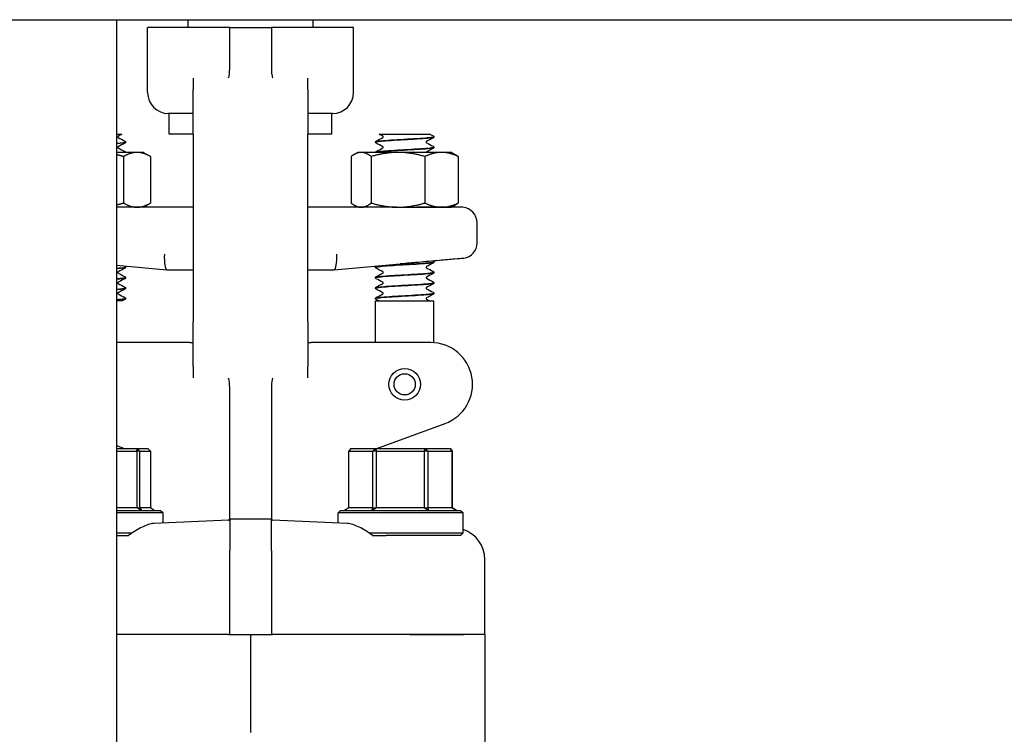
# Model space of a CAD drawing. Header units: inches. Extents: x 24 to 1128, y -69 to 748.
# Tile 513 of 656: x 740.58 to 746.48, y 305.82 to 310.11. Entities that reach past the tile are written whole.
import ezdxf

# ---------------------------------------------------------------- set-up
doc = ezdxf.new("R2010")
doc.units = ezdxf.units.IN
doc.header["$LTSCALE"] = 32
doc.header["$MEASUREMENT"] = 0
doc.layers.add('Visible (ANSI)', color=7, linetype='Continuous', lineweight=30)

msp = doc.modelspace()

# ---------------------------------------------------------------- linework, layer by layer
at = {"layer": 'Visible (ANSI)'}
for p, q in [((732.86063, 310.10867), (769.36063, 310.10867)), ((741.15563, 310.10867), (741.15563, 294.35867)), ((741.58567, 310.06267), (741.58567, 310.10867)), ((742.33567, 310.06267), (742.33567, 310.10867)), ((741.82952, 310.06267), (741.34317, 310.06267)), ((741.34317, 309.67117), (741.34317, 310.06267)), ((741.83567, 310.06267), (741.82952, 310.06267)), ((741.83567, 309.92871), (741.83567, 310.06267)), ((741.83567, 310.06267), (742.08567, 310.06267)), ((742.09182, 310.06267), (742.08567, 310.06267)), ((742.08567, 310.06267), (742.08567, 309.92871)), ((742.57817, 310.06267), (742.09182, 310.06267)), ((742.57817, 309.67117), (742.57817, 310.06267)), ((741.83567, 309.83622), (741.83567, 309.92871)), ((742.08567, 309.92871), (742.08567, 309.83622)), ((741.61692, 309.75785), (741.61692, 309.68976)), ((742.30442, 309.68976), (742.30442, 309.75785)), ((741.61692, 309.42117), (741.61692, 309.68976)), ((742.30442, 309.68976), (742.30442, 309.42117)), ((741.61692, 309.54617), (741.46817, 309.54617)), ((741.47317, 309.42117), (741.47317, 309.54617)), ((742.45317, 309.54617), (742.30442, 309.54617)), ((742.44817, 309.42117), (742.44817, 309.54617)), ((741.15563, 309.42117), (741.18878, 309.42117)), ((741.61692, 309.42117), (741.47317, 309.42117)), ((741.61692, 309.42117), (741.61692, 308.29617)), ((742.30442, 308.29617), (742.30442, 309.42117)), ((742.44817, 309.42117), (742.30442, 309.42117)), ((742.73256, 309.42117), (742.82013, 309.42117)), ((742.82013, 309.42117), (742.88602, 309.42117)), ((742.88602, 309.42117), (742.95184, 309.42117)), ((742.95184, 309.42117), (743.03867, 309.42117)), ((743.06067, 309.40519), (743.06067, 309.40581)), ((741.21067, 309.37391), (741.21067, 309.37453)), ((742.71067, 309.37391), (742.71067, 309.37453)), ((743.06067, 309.34263), (743.06067, 309.34325)), ((741.27946, 309.31267), (741.15563, 309.31267)), ((741.19819, 309.28753), (741.19819, 309.00881)), ((741.31717, 309.31267), (741.27946, 309.31267)), ((741.31717, 309.31267), (741.36072, 309.28753)), ((741.36072, 309.28753), (741.36072, 309.00881)), ((742.56389, 309.28753), (742.56389, 309.00881)), ((742.60417, 309.31267), (742.58235, 309.30007)), ((742.62442, 309.31267), (742.60417, 309.31267)), ((742.84584, 309.31267), (742.62442, 309.31267)), ((742.68495, 309.28753), (742.68495, 309.00881)), ((743.10709, 309.31267), (742.84584, 309.31267)), ((743.00673, 309.28753), (743.00673, 309.00881)), ((743.16717, 309.31267), (743.10709, 309.31267)), ((743.16717, 309.31267), (743.18899, 309.30007)), ((743.20745, 309.28753), (743.20745, 309.00881)), ((741.61692, 308.98367), (741.15563, 308.98367)), ((741.31717, 308.98367), (741.36072, 309.00881)), ((742.83781, 308.98367), (742.30442, 308.98367)), ((742.60417, 308.98367), (742.58235, 308.99627)), ((742.83781, 308.98367), (742.84584, 308.98367)), ((742.84584, 308.98367), (743.10709, 308.98367)), ((743.23476, 308.98327), (742.95766, 308.98327)), ((743.10709, 308.98367), (743.16717, 308.98367)), ((743.16717, 308.98367), (743.18899, 308.99627)), ((743.31992, 308.76958), (743.31992, 308.88992)), ((741.15563, 308.63518), (741.4585, 308.60868)), ((741.21067, 308.62316), (741.21067, 308.62378)), ((742.46284, 308.60868), (742.85826, 308.64328)), ((742.71067, 308.62316), (742.71067, 308.62378)), ((743.06067, 308.65444), (743.06067, 308.65506)), ((741.21067, 308.5606), (741.21067, 308.56122)), ((741.45867, 308.60867), (741.4585, 308.60868)), ((741.45867, 308.60867), (741.61692, 308.60867)), ((742.30442, 308.60867), (742.46267, 308.60867)), ((742.46284, 308.60868), (742.46267, 308.60867)), ((742.71067, 308.5606), (742.71067, 308.56122)), ((743.06067, 308.59188), (743.06067, 308.5925)), ((743.06067, 308.52932), (743.06067, 308.52994)), ((741.21067, 308.49803), (741.21067, 308.49866)), ((742.71067, 308.49803), (742.71067, 308.49866)), ((743.06067, 308.46675), (743.06067, 308.46737)), ((741.19068, 308.42117), (741.15563, 308.42117)), ((741.21067, 308.43547), (741.21067, 308.43609)), ((742.71067, 308.43547), (742.71067, 308.43609)), ((742.71067, 308.42117), (743.06067, 308.42117)), ((742.71067, 308.17117), (742.71067, 308.42117)), ((743.06067, 308.17053), (743.06067, 308.42117)), ((741.61692, 308.02758), (741.61692, 308.29617)), ((742.30442, 308.29617), (742.30442, 308.02758)), ((741.41176, 308.17117), (741.15563, 308.17117)), ((741.59658, 308.17117), (741.41176, 308.17117)), ((741.59658, 308.17117), (741.61692, 308.17117)), ((742.30442, 308.17117), (742.32476, 308.17117)), ((742.50958, 308.17117), (742.32476, 308.17117)), ((743.04285, 308.17117), (742.50958, 308.17117)), ((741.61692, 308.02758), (741.61692, 307.95949)), ((742.30442, 307.95949), (742.30442, 308.02758)), ((741.83567, 307.78863), (741.83567, 307.88112)), ((742.08567, 307.88112), (742.08567, 307.78863)), ((741.83567, 307.3614), (741.83567, 307.78863)), ((742.08567, 307.78863), (742.08567, 307.3614)), ((742.71259, 307.53492), (743.12835, 307.68625)), ((741.15563, 307.55425), (741.20875, 307.53492)), ((741.27962, 307.53492), (741.15563, 307.53492)), ((741.15563, 307.51929), (741.27786, 307.51929)), ((741.27786, 307.51929), (741.27962, 307.53492)), ((741.29633, 307.51929), (741.27786, 307.51929)), ((741.27786, 307.51929), (741.27786, 307.18054)), ((741.27962, 307.53492), (741.29633, 307.51929)), ((741.34712, 307.53492), (741.27962, 307.53492)), ((741.29633, 307.18054), (741.29633, 307.51929)), ((741.29633, 307.51929), (741.36086, 307.51929)), ((741.36086, 307.51929), (741.34712, 307.53492)), ((741.36086, 307.51929), (741.36086, 307.18054)), ((742.56117, 307.53492), (742.55087, 307.51929)), ((742.55087, 307.18054), (742.55087, 307.51929)), ((742.55087, 307.51929), (742.69275, 307.51929)), ((742.7096, 307.53492), (742.56117, 307.53492)), ((742.69275, 307.51929), (742.7096, 307.53492)), ((742.71612, 307.51929), (742.69275, 307.51929)), ((742.69275, 307.51929), (742.69275, 307.18054)), ((742.7096, 307.53492), (742.71612, 307.51929)), ((743.0091, 307.53492), (742.7096, 307.53492)), ((742.71612, 307.18054), (742.71612, 307.51929)), ((742.71612, 307.51929), (743.00241, 307.51929)), ((743.00241, 307.51929), (743.0091, 307.53492)), ((743.02592, 307.51929), (743.00241, 307.51929)), ((743.00241, 307.51929), (743.00241, 307.18054)), ((743.0091, 307.53492), (743.02592, 307.51929)), ((743.16017, 307.53492), (743.0091, 307.53492)), ((743.02592, 307.18054), (743.02592, 307.51929)), ((743.02592, 307.51929), (743.17033, 307.51929)), ((743.17033, 307.51929), (743.16017, 307.53492)), ((743.16017, 307.53492), (743.17047, 307.51929)), ((743.17047, 307.51929), (743.17033, 307.51929)), ((743.17033, 307.51929), (743.17033, 307.18054)), ((743.17047, 307.18054), (743.17047, 307.51929)), ((741.83567, 307.11603), (741.83567, 307.3614)), ((742.08567, 307.3614), (742.08567, 307.11603)), ((741.27786, 307.18054), (741.15563, 307.18054)), ((741.15563, 307.16492), (741.42005, 307.16492)), ((741.43567, 307.14929), (741.15563, 307.14929)), ((741.306, 307.16492), (741.27786, 307.18054)), ((741.27786, 307.18054), (741.29633, 307.18054)), ((741.29633, 307.18054), (741.306, 307.16492)), ((741.36086, 307.18054), (741.29633, 307.18054)), ((741.38164, 307.16492), (741.36086, 307.18054)), ((741.42005, 307.16492), (741.43567, 307.14929)), ((741.43567, 307.08842), (741.43567, 307.14929)), ((742.5013, 307.16492), (742.48567, 307.14929)), ((743.23567, 307.14929), (742.48567, 307.14929)), ((742.48567, 307.08842), (742.48567, 307.14929)), ((742.5013, 307.16492), (743.22005, 307.16492)), ((742.55087, 307.18054), (742.52509, 307.16492)), ((742.69275, 307.18054), (742.55087, 307.18054)), ((742.6914, 307.16492), (742.69275, 307.18054)), ((742.71612, 307.18054), (742.6914, 307.16492)), ((742.69275, 307.18054), (742.71612, 307.18054)), ((743.00241, 307.18054), (742.71612, 307.18054)), ((743.02698, 307.16492), (743.00241, 307.18054)), ((743.00241, 307.18054), (743.02592, 307.18054)), ((743.02592, 307.18054), (743.02698, 307.16492)), ((743.17033, 307.18054), (743.02592, 307.18054)), ((743.17033, 307.18054), (743.17047, 307.18054)), ((743.19625, 307.16492), (743.17033, 307.18054)), ((743.17047, 307.18054), (743.19625, 307.16492)), ((743.22005, 307.16492), (743.23567, 307.14929)), ((743.23567, 307.03054), (743.23567, 307.14929)), ((741.8282, 307.10543), (741.38001, 307.08601)), ((741.83557, 307.11117), (741.83539, 307.11117)), ((742.08577, 307.11117), (741.83557, 307.11117)), ((741.83567, 307.11062), (741.83567, 306.92457)), ((742.08567, 306.92457), (742.08567, 307.11062)), ((742.08595, 307.11117), (742.08577, 307.11117)), ((742.54133, 307.08601), (742.09314, 307.10543)), ((741.15563, 307.03054), (741.25099, 307.03054)), ((742.67035, 307.03054), (743.23567, 307.03054)), ((743.22005, 307.01492), (743.23567, 307.03054)), ((741.15563, 307.01492), (741.22853, 307.01492)), ((742.69281, 307.01492), (742.77485, 307.01492)), ((743.22005, 307.01492), (742.77485, 307.01492)), ((741.83567, 306.42117), (741.83567, 306.92457)), ((742.08567, 306.92457), (742.08567, 306.42117)), ((743.36692, 306.42117), (743.36692, 306.87061)), ((741.82889, 306.42117), (741.15563, 306.42117)), ((741.82889, 306.42117), (741.15563, 306.42117)), ((741.82889, 306.42117), (741.83567, 306.42117)), ((741.83567, 306.42117), (742.08567, 306.42117)), ((741.96067, 306.42117), (741.96067, 305.95594)), ((742.08567, 306.42117), (742.09245, 306.42117)), ((742.91733, 306.42117), (742.09245, 306.42117)), ((742.91733, 306.42117), (742.09245, 306.42117)), ((743.23957, 306.42117), (742.91733, 306.42117)), ((742.91733, 306.42117), (743.23957, 306.42117)), ((743.36692, 306.42117), (743.23957, 306.42117)), ((743.36692, 306.42117), (743.23957, 306.42117)), ((743.36692, 306.42117), (743.36692, 305.6448)), ((741.96067, 305.95594), (741.96067, 305.83172))]:
    msp.add_line(p, q, dxfattribs=at)
for radius in [0.095, 0.06375]:
    msp.add_circle((742.88567, 307.92117), radius, dxfattribs=at)
for centre, radius, start, end in [((741.46817, 309.67117), 0.125, 180, 270), ((742.45317, 309.67117), 0.125, 270, 0), ((743.22617, 308.88992), 0.09375, 0, 84.741407), ((743.22617, 308.76958), 0.09375, 279.087729, 0), ((743.04285, 307.92117), 0.25, 290, 90), ((741.82786, 307.11323), 0.00781, 272.481265, 344.676314), ((742.09348, 307.11323), 0.00781, 195.323686, 267.518735)]:
    msp.add_arc(centre, radius, start, end, dxfattribs=at)
for centre, major_axis, ratio, start_param, end_param in [((741.46277, 308.70242), (0.00409, 0.09375), 0.2058405, 1.5797833, 3.1326057), ((742.45857, 308.70242), (0.00409, -0.09375), 0.2058405, 0.0089869, 1.5618094), ((743.17777, 306.87075), (-0.18898, 0.00819), 0.9912393, 3.18452, 4.4442004)]:
    msp.add_ellipse(centre, major_axis=major_axis, ratio=ratio, start_param=start_param, end_param=end_param, dxfattribs=at)
for points, knots in [([(741.82987, 309.76319), (741.8301, 309.76364), (741.83029, 309.76409), (741.83202, 309.76851), (741.83343, 309.77679), (741.83531, 309.8039), (741.83567, 309.81925), (741.83567, 309.83622)], [0.01028684, 0.01028684, 0.01028684, 0.01028684, 0.01590204, 0.01590204, 0.08584187, 0.08584187, 0.15193376, 0.15193376, 0.15193376, 0.15193376]), ([(742.08567, 309.83622), (742.08567, 309.82541), (742.08583, 309.81524), (742.0865, 309.79671), (742.087, 309.78836), (742.0887, 309.77234), (742.08986, 309.76683), (742.09124, 309.76367), (742.09135, 309.76343), (742.09147, 309.76319)], [0, 0, 0, 0, 0.09469213, 0.09469213, 0.18700728, 0.18700728, 0.29404594, 0.29404594, 0.30156032, 0.30156032, 0.30156032, 0.30156032]), ([(741.82786, 309.75953), (741.82788, 309.75958), (741.82791, 309.75962), (741.8286, 309.76081), (741.82924, 309.76199), (741.82987, 309.76319)], [-0.566346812, -0.566346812, -0.566346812, -0.566346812, -0.565454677, -0.565454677, -0.542430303, -0.542430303, -0.542430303, -0.542430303]), ([(742.09147, 309.76319), (742.0921, 309.76199), (742.09274, 309.76081), (742.09343, 309.75962), (742.09346, 309.75958), (742.09348, 309.75953)], [-0.020804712, -0.020804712, -0.020804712, -0.020804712, 0, 0, 0.000806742, 0.000806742, 0.000806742, 0.000806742]), ([(741.16613, 309.40928), (741.16607, 309.40924), (741.1659, 309.40913), (741.16538, 309.40859), (741.16508, 309.40821), (741.16454, 309.40707), (741.16434, 309.40629), (741.16434, 309.4055)], [0.008751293, 0.008751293, 0.008751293, 0.008751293, 0.024017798, 0.024017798, 0.03673453, 0.03673453, 0.049915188, 0.049915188, 0.049915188, 0.049915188]), ([(741.16434, 309.4055), (741.16434, 309.40429), (741.16484, 309.40317), (741.16563, 309.4021), (741.16591, 309.40188), (741.16612, 309.40173), (741.16616, 309.40171), (741.16616, 309.40171)], [0, 0, 0, 0, 0.02017106, 0.02017106, 0.036592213, 0.036592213, 0.045399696, 0.045399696, 0.045399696, 0.045399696]), ([(743.0604, 309.40584), (743.06053, 309.40478), (743.05775, 309.40371), (743.05191, 309.40265), (743.03496, 309.39956), (742.99269, 309.39648), (742.94127, 309.39339), (742.88986, 309.39031), (742.83054, 309.38722), (742.78598, 309.38414), (742.74143, 309.38105), (742.71271, 309.37797), (742.71078, 309.37488), (742.71071, 309.37477), (742.71067, 309.37465), (742.71068, 309.37453)], [1.5680873, 1.5680873, 1.5680873, 1.5680873, 1.888606, 1.888606, 1.888606, 2.8182842, 2.8182842, 2.8182842, 3.7476993, 3.7476993, 3.7476993, 4.6768539, 4.6768539, 4.6768539, 4.712389, 4.712389, 4.712389, 4.712389]), ([(742.71069, 309.37388), (742.71073, 309.37673), (742.73315, 309.37958), (742.771, 309.38244), (742.81159, 309.38549), (742.869, 309.38855), (742.9216, 309.39161), (742.97462, 309.39469), (743.0215, 309.39777), (743.04435, 309.40086), (743.05506, 309.4023), (743.06037, 309.40375), (743.06035, 309.40519)], [-10.9982833, -10.9982833, -10.9982833, -10.9982833, -10.1393382, -10.1393382, -10.1393382, -9.2180099, -9.2180099, -9.2180099, -8.289328, -8.289328, -8.289328, -7.8539816, -7.8539816, -7.8539816, -7.8539816]), ([(742.757, 309.4055), (742.757, 309.40671), (742.7565, 309.40783), (742.75571, 309.40891), (742.75543, 309.40912), (742.75522, 309.40927), (742.75518, 309.40929), (742.75518, 309.40929)], [0, 0, 0, 0, 0.02017106, 0.02017106, 0.036592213, 0.036592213, 0.045399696, 0.045399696, 0.045399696, 0.045399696]), ([(742.75521, 309.40173), (742.75527, 309.40176), (742.75544, 309.40188), (742.75596, 309.40241), (742.75626, 309.4028), (742.7568, 309.40393), (742.757, 309.40471), (742.757, 309.4055)], [0.008751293, 0.008751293, 0.008751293, 0.008751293, 0.024017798, 0.024017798, 0.03673453, 0.03673453, 0.049915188, 0.049915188, 0.049915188, 0.049915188]), ([(743.05646, 309.41184), (743.05718, 309.41147), (743.05794, 309.41102), (743.05918, 309.40973), (743.05962, 309.40917), (743.06035, 309.40771), (743.06062, 309.40679), (743.06067, 309.40584)], [0, 0, 0, 0, 0.024898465, 0.024898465, 0.037820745, 0.037820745, 0.051208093, 0.051208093, 0.051208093, 0.051208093]), ([(743.06067, 309.40516), (743.06061, 309.40389), (743.06013, 309.40269), (743.05903, 309.40103), (743.05844, 309.40048), (743.05739, 309.39968), (743.05692, 309.3994), (743.05646, 309.39916)], [0, 0, 0, 0, 0.017960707, 0.017960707, 0.035135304, 0.035135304, 0.051182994, 0.051182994, 0.051182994, 0.051182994]), ([(741.15552, 309.36579), (741.18704, 309.36827), (741.2073, 309.37075), (741.21027, 309.37323), (741.21054, 309.37346), (741.21066, 309.37368), (741.21065, 309.37391)], [-11.81107837, -11.81107837, -11.81107837, -11.81107837, -11.06359154, -11.06359154, -11.06359154, -10.99557429, -10.99557429, -10.99557429, -10.99557429]), ([(741.16613, 309.34671), (741.16607, 309.34668), (741.1659, 309.34656), (741.16538, 309.34603), (741.16508, 309.34564), (741.16454, 309.34451), (741.16434, 309.34373), (741.16434, 309.34294)], [0.008751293, 0.008751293, 0.008751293, 0.008751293, 0.024017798, 0.024017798, 0.03673453, 0.03673453, 0.049915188, 0.049915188, 0.049915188, 0.049915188]), ([(741.16434, 309.34294), (741.16434, 309.34173), (741.16484, 309.34061), (741.16563, 309.33954), (741.16591, 309.33932), (741.16612, 309.33917), (741.16616, 309.33915), (741.16616, 309.33915)], [0, 0, 0, 0, 0.02017106, 0.02017106, 0.036592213, 0.036592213, 0.045399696, 0.045399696, 0.045399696, 0.045399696]), ([(741.20646, 309.38056), (741.20718, 309.38019), (741.20794, 309.37974), (741.20918, 309.37845), (741.20962, 309.37789), (741.21035, 309.37643), (741.21062, 309.37551), (741.21067, 309.37456)], [0, 0, 0, 0, 0.024898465, 0.024898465, 0.037820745, 0.037820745, 0.051208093, 0.051208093, 0.051208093, 0.051208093]), ([(741.21067, 309.37388), (741.21061, 309.37261), (741.21013, 309.37141), (741.20903, 309.36975), (741.20844, 309.3692), (741.20739, 309.3684), (741.20692, 309.36812), (741.20646, 309.36788)], [0, 0, 0, 0, 0.017960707, 0.017960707, 0.035135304, 0.035135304, 0.051182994, 0.051182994, 0.051182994, 0.051182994]), ([(742.71067, 309.37456), (742.71073, 309.37583), (742.71121, 309.37703), (742.71231, 309.37869), (742.7129, 309.37924), (742.71395, 309.38004), (742.71442, 309.38032), (742.71488, 309.38056)], [0, 0, 0, 0, 0.017960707, 0.017960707, 0.035135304, 0.035135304, 0.051182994, 0.051182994, 0.051182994, 0.051182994]), ([(742.71488, 309.36788), (742.71416, 309.36825), (742.7134, 309.3687), (742.71216, 309.36999), (742.71172, 309.37055), (742.71099, 309.37201), (742.71072, 309.37293), (742.71067, 309.37388)], [0, 0, 0, 0, 0.024898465, 0.024898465, 0.037820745, 0.037820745, 0.051208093, 0.051208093, 0.051208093, 0.051208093]), ([(743.06035, 309.34328), (743.06036, 309.34149), (743.05215, 309.33969), (743.03604, 309.3379), (743.00836, 309.33482), (742.958, 309.33174), (742.90418, 309.32866), (742.85037, 309.32559), (742.79437, 309.32251), (742.75752, 309.31943), (742.73056, 309.31717), (742.71431, 309.31492), (742.7113, 309.31267)], [7.8512726, 7.8512726, 7.8512726, 7.8512726, 8.3909221, 8.3909221, 8.3909221, 9.318815, 9.318815, 9.318815, 10.2464637, 10.2464637, 10.2464637, 10.9251619, 10.9251619, 10.9251619, 10.9251619]), ([(742.71254, 309.31267), (742.7164, 309.31432), (742.72716, 309.31597), (742.74423, 309.31762), (742.77602, 309.32069), (742.82896, 309.32376), (742.88296, 309.32683), (742.93685, 309.3299), (742.99052, 309.33297), (743.02367, 309.33603), (743.04743, 309.33823), (743.06024, 309.34043), (743.06046, 309.34263)], [-17.1459793, -17.1459793, -17.1459793, -17.1459793, -16.649142, -16.649142, -16.649142, -15.7234774, -15.7234774, -15.7234774, -14.7994931, -14.7994931, -14.7994931, -14.1371669, -14.1371669, -14.1371669, -14.1371669]), ([(742.757, 309.34294), (742.757, 309.34415), (742.7565, 309.34527), (742.75571, 309.34634), (742.75543, 309.34656), (742.75522, 309.34671), (742.75518, 309.34673), (742.75518, 309.34673)], [0, 0, 0, 0, 0.02017106, 0.02017106, 0.036592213, 0.036592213, 0.045399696, 0.045399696, 0.045399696, 0.045399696]), ([(742.75521, 309.33917), (742.75527, 309.3392), (742.75544, 309.33931), (742.75596, 309.33985), (742.75626, 309.34023), (742.7568, 309.34137), (742.757, 309.34215), (742.757, 309.34294)], [0.008751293, 0.008751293, 0.008751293, 0.008751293, 0.024017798, 0.024017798, 0.03673453, 0.03673453, 0.049915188, 0.049915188, 0.049915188, 0.049915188]), ([(743.01613, 309.37799), (743.01607, 309.37796), (743.0159, 309.37784), (743.01538, 309.37731), (743.01508, 309.37692), (743.01454, 309.37579), (743.01434, 309.37501), (743.01434, 309.37422)], [0.008751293, 0.008751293, 0.008751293, 0.008751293, 0.024017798, 0.024017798, 0.03673453, 0.03673453, 0.049915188, 0.049915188, 0.049915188, 0.049915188]), ([(743.01434, 309.37422), (743.01434, 309.37301), (743.01484, 309.37189), (743.01563, 309.37082), (743.01591, 309.3706), (743.01612, 309.37045), (743.01616, 309.37043), (743.01616, 309.37043)], [0, 0, 0, 0, 0.02017106, 0.02017106, 0.036592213, 0.036592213, 0.045399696, 0.045399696, 0.045399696, 0.045399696]), ([(743.05646, 309.34928), (743.05718, 309.34891), (743.05794, 309.34846), (743.05918, 309.34717), (743.05962, 309.34661), (743.06035, 309.34515), (743.06062, 309.34423), (743.06067, 309.34328)], [0, 0, 0, 0, 0.024898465, 0.024898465, 0.037820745, 0.037820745, 0.051208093, 0.051208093, 0.051208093, 0.051208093]), ([(743.06067, 309.3426), (743.06061, 309.34133), (743.06013, 309.34013), (743.05903, 309.33847), (743.05844, 309.33792), (743.05739, 309.33712), (743.05692, 309.33684), (743.05646, 309.3366)], [0, 0, 0, 0, 0.017960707, 0.017960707, 0.035135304, 0.035135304, 0.051182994, 0.051182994, 0.051182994, 0.051182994]), ([(741.20646, 309.318), (741.20718, 309.31763), (741.20794, 309.31717), (741.20918, 309.31589), (741.20962, 309.31533), (741.21026, 309.31405), (741.21049, 309.31338), (741.2106, 309.31267)], [0, 0, 0, 0, 0.024898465, 0.024898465, 0.037820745, 0.037820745, 0.048012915, 0.048012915, 0.048012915, 0.048012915]), ([(742.71074, 309.31267), (742.7109, 309.31369), (742.71131, 309.31462), (742.71231, 309.31613), (742.7129, 309.31668), (742.71395, 309.31748), (742.71442, 309.31776), (742.71488, 309.318)], [0.003203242, 0.003203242, 0.003203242, 0.003203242, 0.017960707, 0.017960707, 0.035135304, 0.035135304, 0.051182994, 0.051182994, 0.051182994, 0.051182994]), ([(743.01613, 309.31543), (743.01607, 309.3154), (743.0159, 309.31528), (743.01538, 309.31475), (743.01508, 309.31436), (743.01466, 309.31348), (743.01453, 309.31309), (743.01444, 309.31267)], [0.008751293, 0.008751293, 0.008751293, 0.008751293, 0.024017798, 0.024017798, 0.03673453, 0.03673453, 0.044158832, 0.044158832, 0.044158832, 0.044158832]), ([(742.83781, 308.98367), (742.83813, 308.98367), (742.83845, 308.98367), (742.87859, 308.98366), (742.91828, 308.98327), (742.95766, 308.98327)], [-0.00244603, -0.00244603, -0.00244603, -0.00244603, 0, 0, 0.30409051, 0.30409051, 0.30409051, 0.30409051]), ([(743.24098, 308.677), (743.24098, 308.677), (743.23893, 308.67682), (743.22639, 308.67573), (743.20945, 308.67425), (743.16046, 308.66998), (743.12888, 308.66722), (743.05387, 308.66067), (743.01086, 308.65691), (742.9655, 308.65293)], [1.2086674, 1.2086674, 1.2086674, 1.2086674, 1.3758839, 1.3758839, 1.7193458, 1.7193458, 2.0628667, 2.0628667, 2.4173808, 2.4173808, 2.4173808, 2.4173808]), ([(741.21046, 308.62381), (741.21034, 308.62158), (741.19726, 308.61935), (741.17298, 308.61712), (741.16767, 308.61664), (741.16185, 308.61615), (741.15559, 308.61566)], [80.10790366, 80.10790366, 80.10790366, 80.10790366, 80.77926917, 80.77926917, 80.77926917, 80.92611675, 80.92611675, 80.92611675, 80.92611675]), ([(741.15563, 308.61504), (741.15611, 308.61508), (741.15658, 308.61511), (741.15705, 308.61515), (741.19085, 308.61782), (741.21036, 308.62049), (741.2106, 308.62316)], [-87.20930206, -87.20930206, -87.20930206, -87.20930206, -87.19814885, -87.19814885, -87.19814885, -86.39379797, -86.39379797, -86.39379797, -86.39379797]), ([(741.20646, 308.62981), (741.20718, 308.62944), (741.20794, 308.62899), (741.20918, 308.6277), (741.20962, 308.62714), (741.21035, 308.62568), (741.21062, 308.62476), (741.21067, 308.62381)], [0, 0, 0, 0, 0.024898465, 0.024898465, 0.037820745, 0.037820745, 0.051208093, 0.051208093, 0.051208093, 0.051208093]), ([(741.21067, 308.62313), (741.21061, 308.62186), (741.21013, 308.62066), (741.20903, 308.619), (741.20844, 308.61845), (741.20739, 308.61765), (741.20692, 308.61737), (741.20646, 308.61713)], [0, 0, 0, 0, 0.017960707, 0.017960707, 0.035135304, 0.035135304, 0.051182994, 0.051182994, 0.051182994, 0.051182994]), ([(742.71067, 308.62381), (742.71073, 308.62508), (742.71121, 308.62628), (742.71231, 308.62794), (742.7129, 308.62849), (742.71395, 308.62929), (742.71442, 308.62957), (742.71488, 308.62981)], [0, 0, 0, 0, 0.017960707, 0.017960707, 0.035135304, 0.035135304, 0.051182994, 0.051182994, 0.051182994, 0.051182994]), ([(742.71488, 308.61713), (742.71416, 308.6175), (742.7134, 308.61795), (742.71216, 308.61924), (742.71172, 308.6198), (742.71099, 308.62126), (742.71072, 308.62218), (742.71067, 308.62313)], [0, 0, 0, 0, 0.024898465, 0.024898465, 0.037820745, 0.037820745, 0.051208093, 0.051208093, 0.051208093, 0.051208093]), ([(742.71074, 308.62313), (742.71068, 308.62354), (742.71108, 308.62395), (742.71195, 308.62436), (742.71845, 308.62743), (742.75126, 308.6305), (742.79794, 308.63357), (742.84462, 308.63664), (742.90407, 308.63971), (742.95376, 308.64278), (743.00344, 308.64585), (743.04221, 308.64892), (743.05537, 308.65199), (743.05889, 308.6528), (743.06056, 308.65362), (743.06047, 308.65444)], [-86.396507, -86.396507, -86.396507, -86.396507, -86.2730121, -86.2730121, -86.2730121, -85.3480879, -85.3480879, -85.3480879, -84.4233738, -84.4233738, -84.4233738, -83.4988671, -83.4988671, -83.4988671, -83.2522053, -83.2522053, -83.2522053, -83.2522053]), ([(743.06062, 308.65509), (743.06066, 308.65474), (743.06038, 308.65439), (743.05975, 308.65404), (743.05419, 308.65096), (743.02205, 308.64788), (742.9756, 308.6448), (742.9292, 308.64172), (742.86961, 308.63864), (742.81953, 308.63556), (742.7695, 308.63249), (742.73014, 308.62941), (742.71641, 308.62634), (742.7126, 308.62549), (742.71079, 308.62463), (742.71088, 308.62378)], [76.966311, 76.966311, 76.966311, 76.966311, 77.0718173, 77.0718173, 77.0718173, 78.0001054, 78.0001054, 78.0001054, 78.927415, 78.927415, 78.927415, 79.8537889, 79.8537889, 79.8537889, 80.1106127, 80.1106127, 80.1106127, 80.1106127]), ([(742.9655, 308.65293), (742.9631, 308.65273), (742.96071, 308.65251), (742.94802, 308.6514), (742.93771, 308.65047), (742.91024, 308.64798), (742.89307, 308.64639), (742.87061, 308.64437), (742.86538, 308.6439), (742.85952, 308.64339), (742.85889, 308.64333), (742.85826, 308.64328)], [0.05166308, 0.05166308, 0.05166308, 0.05166308, 0.07036558, 0.07036558, 0.15060424, 0.15060424, 0.28322209, 0.28322209, 0.32342002, 0.32342002, 0.3282584, 0.3282584, 0.3282584, 0.3282584]), ([(743.01613, 308.62724), (743.01607, 308.62721), (743.0159, 308.62709), (743.01538, 308.62656), (743.01508, 308.62617), (743.01454, 308.62504), (743.01434, 308.62426), (743.01434, 308.62347)], [0.008751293, 0.008751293, 0.008751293, 0.008751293, 0.024017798, 0.024017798, 0.03673453, 0.03673453, 0.049915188, 0.049915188, 0.049915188, 0.049915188]), ([(743.01434, 308.62347), (743.01434, 308.62226), (743.01484, 308.62114), (743.01563, 308.62007), (743.01591, 308.61985), (743.01612, 308.6197), (743.01616, 308.61968), (743.01616, 308.61968)], [0, 0, 0, 0, 0.02017106, 0.02017106, 0.036592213, 0.036592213, 0.045399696, 0.045399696, 0.045399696, 0.045399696]), ([(743.06067, 308.65441), (743.06061, 308.65314), (743.06013, 308.65194), (743.05903, 308.65028), (743.05844, 308.64973), (743.05739, 308.64893), (743.05692, 308.64865), (743.05646, 308.64841)], [0, 0, 0, 0, 0.017960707, 0.017960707, 0.035135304, 0.035135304, 0.051182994, 0.051182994, 0.051182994, 0.051182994]), ([(743.05678, 308.66092), (743.0574, 308.66058), (743.05806, 308.66014), (743.05918, 308.65898), (743.05962, 308.65842), (743.06035, 308.65696), (743.06062, 308.65604), (743.06067, 308.65509)], [0.003701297, 0.003701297, 0.003701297, 0.003701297, 0.024898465, 0.024898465, 0.037820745, 0.037820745, 0.051208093, 0.051208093, 0.051208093, 0.051208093]), ([(741.15552, 308.55248), (741.18667, 308.55493), (741.20686, 308.55738), (741.21016, 308.55983), (741.2105, 308.56009), (741.21066, 308.56034), (741.21064, 308.5606)], [-93.49248736, -93.49248736, -93.49248736, -93.49248736, -92.75358056, -92.75358056, -92.75358056, -92.67698328, -92.67698328, -92.67698328, -92.67698328]), ([(741.16613, 308.59596), (741.16607, 308.59593), (741.1659, 308.59581), (741.16538, 308.59528), (741.16508, 308.59489), (741.16454, 308.59376), (741.16434, 308.59298), (741.16434, 308.59219)], [0.008751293, 0.008751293, 0.008751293, 0.008751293, 0.024017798, 0.024017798, 0.03673453, 0.03673453, 0.049915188, 0.049915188, 0.049915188, 0.049915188]), ([(741.16434, 308.59219), (741.16434, 308.59098), (741.16484, 308.58986), (741.16563, 308.58879), (741.16591, 308.58857), (741.16612, 308.58842), (741.16616, 308.5884), (741.16616, 308.5884)], [0, 0, 0, 0, 0.02017106, 0.02017106, 0.036592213, 0.036592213, 0.045399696, 0.045399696, 0.045399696, 0.045399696]), ([(741.20646, 308.56725), (741.20718, 308.56688), (741.20794, 308.56642), (741.20918, 308.56514), (741.20962, 308.56458), (741.21035, 308.56312), (741.21062, 308.5622), (741.21067, 308.56125)], [0, 0, 0, 0, 0.024898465, 0.024898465, 0.037820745, 0.037820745, 0.051208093, 0.051208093, 0.051208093, 0.051208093]), ([(741.21067, 308.56057), (741.21061, 308.55929), (741.21013, 308.55809), (741.20903, 308.55644), (741.20844, 308.55589), (741.20739, 308.55509), (741.20692, 308.55481), (741.20646, 308.55456)], [0, 0, 0, 0, 0.017960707, 0.017960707, 0.035135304, 0.035135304, 0.051182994, 0.051182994, 0.051182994, 0.051182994]), ([(742.71067, 308.56125), (742.71073, 308.56252), (742.71121, 308.56372), (742.71231, 308.56538), (742.7129, 308.56593), (742.71395, 308.56673), (742.71442, 308.56701), (742.71488, 308.56725)], [0, 0, 0, 0, 0.017960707, 0.017960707, 0.035135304, 0.035135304, 0.051182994, 0.051182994, 0.051182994, 0.051182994]), ([(742.71488, 308.55456), (742.71416, 308.55494), (742.7134, 308.55539), (742.71216, 308.55668), (742.71172, 308.55724), (742.71099, 308.5587), (742.71072, 308.55962), (742.71067, 308.56057)], [0, 0, 0, 0, 0.024898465, 0.024898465, 0.037820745, 0.037820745, 0.051208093, 0.051208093, 0.051208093, 0.051208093]), ([(743.06042, 308.59253), (743.06055, 308.59153), (743.0581, 308.59053), (743.05293, 308.58953), (743.0371, 308.58647), (742.99621, 308.5834), (742.94566, 308.58034), (742.89516, 308.57728), (742.83619, 308.57423), (742.79098, 308.57117), (742.74479, 308.56804), (742.71412, 308.56492), (742.71096, 308.56179), (742.71077, 308.5616), (742.71068, 308.56141), (742.71069, 308.56122)], [83.2494963, 83.2494963, 83.2494963, 83.2494963, 83.5507651, 83.5507651, 83.5507651, 84.4730857, 84.4730857, 84.4730857, 85.3947182, 85.3947182, 85.3947182, 86.3362347, 86.3362347, 86.3362347, 86.393798, 86.393798, 86.393798, 86.393798]), ([(742.7107, 308.56057), (742.71075, 308.5634), (742.7328, 308.56623), (742.77016, 308.56906), (742.81074, 308.57213), (742.86845, 308.57521), (742.92135, 308.57828), (742.97423, 308.58136), (743.02106, 308.58443), (743.04404, 308.5875), (743.05495, 308.58896), (743.06036, 308.59042), (743.06034, 308.59188)], [-92.6796923, -92.6796923, -92.6796923, -92.6796923, -91.8271132, -91.8271132, -91.8271132, -90.9008742, -90.9008742, -90.9008742, -89.9748609, -89.9748609, -89.9748609, -89.5353906, -89.5353906, -89.5353906, -89.5353906]), ([(742.757, 308.59219), (742.757, 308.5934), (742.7565, 308.59452), (742.75571, 308.59559), (742.75543, 308.59581), (742.75522, 308.59596), (742.75518, 308.59598), (742.75518, 308.59598)], [0, 0, 0, 0, 0.02017106, 0.02017106, 0.036592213, 0.036592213, 0.045399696, 0.045399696, 0.045399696, 0.045399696]), ([(742.75521, 308.58842), (742.75527, 308.58845), (742.75544, 308.58856), (742.75596, 308.5891), (742.75626, 308.58948), (742.7568, 308.59062), (742.757, 308.5914), (742.757, 308.59219)], [0.008751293, 0.008751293, 0.008751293, 0.008751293, 0.024017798, 0.024017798, 0.03673453, 0.03673453, 0.049915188, 0.049915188, 0.049915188, 0.049915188]), ([(743.01613, 308.56468), (743.01607, 308.56465), (743.0159, 308.56453), (743.01538, 308.564), (743.01508, 308.56361), (743.01454, 308.56247), (743.01434, 308.5617), (743.01434, 308.56091)], [0.008751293, 0.008751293, 0.008751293, 0.008751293, 0.024017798, 0.024017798, 0.03673453, 0.03673453, 0.049915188, 0.049915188, 0.049915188, 0.049915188]), ([(743.01434, 308.56091), (743.01434, 308.5597), (743.01484, 308.55858), (743.01563, 308.5575), (743.01591, 308.55729), (743.01612, 308.55714), (743.01616, 308.55712), (743.01616, 308.55712)], [0, 0, 0, 0, 0.02017106, 0.02017106, 0.036592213, 0.036592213, 0.045399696, 0.045399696, 0.045399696, 0.045399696]), ([(743.05646, 308.59853), (743.05718, 308.59816), (743.05794, 308.59771), (743.05918, 308.59642), (743.05962, 308.59586), (743.06035, 308.5944), (743.06062, 308.59348), (743.06067, 308.59253)], [0, 0, 0, 0, 0.024898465, 0.024898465, 0.037820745, 0.037820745, 0.051208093, 0.051208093, 0.051208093, 0.051208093]), ([(743.06067, 308.59185), (743.06061, 308.59058), (743.06013, 308.58938), (743.05903, 308.58772), (743.05844, 308.58717), (743.05739, 308.58637), (743.05692, 308.58609), (743.05646, 308.58585)], [0, 0, 0, 0, 0.017960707, 0.017960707, 0.035135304, 0.035135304, 0.051182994, 0.051182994, 0.051182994, 0.051182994]), ([(741.16613, 308.5334), (741.16607, 308.53336), (741.1659, 308.53325), (741.16538, 308.53272), (741.16508, 308.53233), (741.16454, 308.53119), (741.16434, 308.53042), (741.16434, 308.52963)], [0.008751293, 0.008751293, 0.008751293, 0.008751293, 0.024017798, 0.024017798, 0.03673453, 0.03673453, 0.049915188, 0.049915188, 0.049915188, 0.049915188]), ([(741.16434, 308.52963), (741.16434, 308.52842), (741.16484, 308.5273), (741.16563, 308.52622), (741.16591, 308.52601), (741.16612, 308.52586), (741.16616, 308.52584), (741.16616, 308.52584)], [0, 0, 0, 0, 0.02017106, 0.02017106, 0.036592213, 0.036592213, 0.045399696, 0.045399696, 0.045399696, 0.045399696]), ([(741.20646, 308.50469), (741.20718, 308.50431), (741.20794, 308.50386), (741.20918, 308.50258), (741.20962, 308.50201), (741.21035, 308.50056), (741.21062, 308.49963), (741.21067, 308.49868)], [0, 0, 0, 0, 0.024898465, 0.024898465, 0.037820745, 0.037820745, 0.051208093, 0.051208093, 0.051208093, 0.051208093]), ([(742.71067, 308.49868), (742.71073, 308.49996), (742.71121, 308.50116), (742.71231, 308.50282), (742.7129, 308.50336), (742.71395, 308.50417), (742.71442, 308.50445), (742.71488, 308.50469)], [0, 0, 0, 0, 0.017960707, 0.017960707, 0.035135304, 0.035135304, 0.051182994, 0.051182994, 0.051182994, 0.051182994]), ([(743.06035, 308.52996), (743.06037, 308.52822), (743.05257, 308.52647), (743.03721, 308.52472), (743.01021, 308.52165), (742.96047, 308.51858), (742.90687, 308.51551), (742.85336, 308.51244), (742.79727, 308.50937), (742.75982, 308.50631), (742.72868, 308.50376), (742.71103, 308.50121), (742.71077, 308.49866)], [89.5326816, 89.5326816, 89.5326816, 89.5326816, 90.0591077, 90.0591077, 90.0591077, 90.9847722, 90.9847722, 90.9847722, 91.9087566, 91.9087566, 91.9087566, 92.6769833, 92.6769833, 92.6769833, 92.6769833]), ([(742.71091, 308.49801), (742.71101, 308.50015), (742.72303, 308.50229), (742.7456, 308.50444), (742.77805, 308.50752), (742.83153, 308.5106), (742.88566, 308.51367), (742.93977, 308.51675), (742.99325, 308.51983), (743.0257, 308.52291), (743.0482, 308.52505), (743.06023, 308.52718), (743.06043, 308.52932)], [-98.9628776, -98.9628776, -98.9628776, -98.9628776, -98.3173276, -98.3173276, -98.3173276, -97.3894346, -97.3894346, -97.3894346, -96.461786, -96.461786, -96.461786, -95.8185759, -95.8185759, -95.8185759, -95.8185759]), ([(742.757, 308.52963), (742.757, 308.53083), (742.7565, 308.53195), (742.75571, 308.53303), (742.75543, 308.53324), (742.75522, 308.5334), (742.75518, 308.53341), (742.75518, 308.53341)], [0, 0, 0, 0, 0.02017106, 0.02017106, 0.036592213, 0.036592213, 0.045399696, 0.045399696, 0.045399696, 0.045399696]), ([(742.75521, 308.52585), (742.75527, 308.52589), (742.75544, 308.526), (742.75596, 308.52654), (742.75626, 308.52692), (742.7568, 308.52806), (742.757, 308.52884), (742.757, 308.52963)], [0.008751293, 0.008751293, 0.008751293, 0.008751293, 0.024017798, 0.024017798, 0.03673453, 0.03673453, 0.049915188, 0.049915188, 0.049915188, 0.049915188]), ([(743.01613, 308.50212), (743.01607, 308.50208), (743.0159, 308.50197), (743.01538, 308.50143), (743.01508, 308.50105), (743.01454, 308.49991), (743.01434, 308.49913), (743.01434, 308.49835)], [0.008751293, 0.008751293, 0.008751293, 0.008751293, 0.024017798, 0.024017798, 0.03673453, 0.03673453, 0.049915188, 0.049915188, 0.049915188, 0.049915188]), ([(743.05646, 308.53597), (743.05718, 308.5356), (743.05794, 308.53514), (743.05918, 308.53386), (743.05962, 308.53329), (743.06035, 308.53184), (743.06062, 308.53092), (743.06067, 308.52996)], [0, 0, 0, 0, 0.024898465, 0.024898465, 0.037820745, 0.037820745, 0.051208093, 0.051208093, 0.051208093, 0.051208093]), ([(743.06067, 308.52929), (743.06061, 308.52801), (743.06013, 308.52681), (743.05903, 308.52515), (743.05844, 308.52461), (743.05739, 308.52381), (743.05692, 308.52352), (743.05646, 308.52328)], [0, 0, 0, 0, 0.017960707, 0.017960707, 0.035135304, 0.035135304, 0.051182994, 0.051182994, 0.051182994, 0.051182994]), ([(741.1554, 308.48991), (741.17786, 308.49167), (741.19489, 308.49343), (741.2036, 308.49519), (741.20828, 308.49614), (741.21052, 308.49709), (741.21043, 308.49803)], [-99.77567267, -99.77567267, -99.77567267, -99.77567267, -99.24546746, -99.24546746, -99.24546746, -98.96016859, -98.96016859, -98.96016859, -98.96016859]), ([(741.21057, 308.49868), (741.21065, 308.49816), (741.21, 308.49764), (741.20859, 308.49712), (741.20267, 308.49493), (741.18332, 308.49273), (741.15542, 308.49054)], [92.67427427, 92.67427427, 92.67427427, 92.67427427, 92.8312256, 92.8312256, 92.8312256, 93.49248736, 93.49248736, 93.49248736, 93.49248736]), ([(741.16613, 308.47084), (741.16607, 308.4708), (741.1659, 308.47069), (741.16538, 308.47015), (741.16508, 308.46977), (741.16454, 308.46863), (741.16434, 308.46785), (741.16434, 308.46706)], [0.008751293, 0.008751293, 0.008751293, 0.008751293, 0.024017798, 0.024017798, 0.03673453, 0.03673453, 0.049915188, 0.049915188, 0.049915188, 0.049915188]), ([(741.16434, 308.46706), (741.16434, 308.46586), (741.16484, 308.46474), (741.16563, 308.46366), (741.16591, 308.46345), (741.16612, 308.4633), (741.16616, 308.46328), (741.16616, 308.46328)], [0, 0, 0, 0, 0.02017106, 0.02017106, 0.036592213, 0.036592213, 0.045399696, 0.045399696, 0.045399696, 0.045399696]), ([(741.21067, 308.49801), (741.21061, 308.49673), (741.21013, 308.49553), (741.20903, 308.49387), (741.20844, 308.49333), (741.20739, 308.49252), (741.20692, 308.49224), (741.20646, 308.492)], [0, 0, 0, 0, 0.017960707, 0.017960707, 0.035135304, 0.035135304, 0.051182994, 0.051182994, 0.051182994, 0.051182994]), ([(741.20646, 308.44213), (741.20718, 308.44175), (741.20794, 308.4413), (741.20918, 308.44001), (741.20962, 308.43945), (741.21035, 308.43799), (741.21062, 308.43707), (741.21067, 308.43612)], [0, 0, 0, 0, 0.024898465, 0.024898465, 0.037820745, 0.037820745, 0.051208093, 0.051208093, 0.051208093, 0.051208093]), ([(742.71488, 308.492), (742.71416, 308.49238), (742.7134, 308.49283), (742.71216, 308.49412), (742.71172, 308.49468), (742.71099, 308.49614), (742.71072, 308.49706), (742.71067, 308.49801)], [0, 0, 0, 0, 0.024898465, 0.024898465, 0.037820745, 0.037820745, 0.051208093, 0.051208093, 0.051208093, 0.051208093]), ([(742.71067, 308.43612), (742.71073, 308.4374), (742.71121, 308.4386), (742.71231, 308.44026), (742.7129, 308.4408), (742.71395, 308.4416), (742.71442, 308.44189), (742.71488, 308.44213)], [0, 0, 0, 0, 0.017960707, 0.017960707, 0.035135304, 0.035135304, 0.051182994, 0.051182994, 0.051182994, 0.051182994]), ([(742.711, 308.43545), (742.7109, 308.43686), (742.71592, 308.43828), (742.72615, 308.43969), (742.74844, 308.44278), (742.79497, 308.44586), (742.84792, 308.44895), (742.90086, 308.45203), (742.95896, 308.45512), (743.00001, 308.4582), (743.03793, 308.46105), (743.06046, 308.4639), (743.06065, 308.46675)], [-105.2460629, -105.2460629, -105.2460629, -105.2460629, -104.8196437, -104.8196437, -104.8196437, -103.8899654, -103.8899654, -103.8899654, -102.9605503, -102.9605503, -102.9605503, -102.1017612, -102.1017612, -102.1017612, -102.1017612]), ([(743.06055, 308.4674), (743.06041, 308.4649), (743.04363, 308.4624), (743.01368, 308.4599), (742.97703, 308.45685), (742.92152, 308.45379), (742.86805, 308.45073), (742.81415, 308.44765), (742.76359, 308.44456), (742.73568, 308.44148), (742.71942, 308.43969), (742.71106, 308.43789), (742.71097, 308.43609)], [95.8158669, 95.8158669, 95.8158669, 95.8158669, 96.5689115, 96.5689115, 96.5689115, 97.4902398, 97.4902398, 97.4902398, 98.4189217, 98.4189217, 98.4189217, 98.9601686, 98.9601686, 98.9601686, 98.9601686]), ([(742.757, 308.46706), (742.757, 308.46827), (742.7565, 308.46939), (742.75571, 308.47047), (742.75543, 308.47068), (742.75522, 308.47083), (742.75518, 308.47085), (742.75518, 308.47085)], [0, 0, 0, 0, 0.02017106, 0.02017106, 0.036592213, 0.036592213, 0.045399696, 0.045399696, 0.045399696, 0.045399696]), ([(742.75521, 308.46329), (742.75527, 308.46333), (742.75544, 308.46344), (742.75596, 308.46398), (742.75626, 308.46436), (742.7568, 308.4655), (742.757, 308.46628), (742.757, 308.46706)], [0.008751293, 0.008751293, 0.008751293, 0.008751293, 0.024017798, 0.024017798, 0.03673453, 0.03673453, 0.049915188, 0.049915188, 0.049915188, 0.049915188]), ([(743.01434, 308.49835), (743.01434, 308.49714), (743.01484, 308.49602), (743.01563, 308.49494), (743.01591, 308.49473), (743.01612, 308.49458), (743.01616, 308.49456), (743.01616, 308.49456)], [0, 0, 0, 0, 0.02017106, 0.02017106, 0.036592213, 0.036592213, 0.045399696, 0.045399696, 0.045399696, 0.045399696]), ([(743.05646, 308.47341), (743.05718, 308.47303), (743.05794, 308.47258), (743.05918, 308.47129), (743.05962, 308.47073), (743.06035, 308.46927), (743.06062, 308.46835), (743.06067, 308.4674)], [0, 0, 0, 0, 0.024898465, 0.024898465, 0.037820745, 0.037820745, 0.051208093, 0.051208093, 0.051208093, 0.051208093]), ([(743.06067, 308.46673), (743.06061, 308.46545), (743.06013, 308.46425), (743.05903, 308.46259), (743.05844, 308.46205), (743.05739, 308.46124), (743.05692, 308.46096), (743.05646, 308.46072)], [0, 0, 0, 0, 0.017960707, 0.017960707, 0.035135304, 0.035135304, 0.051182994, 0.051182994, 0.051182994, 0.051182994]), ([(741.21036, 308.43612), (741.21048, 308.43485), (741.20645, 308.43358), (741.19815, 308.4323), (741.18872, 308.43086), (741.17389, 308.42942), (741.15542, 308.42797)], [98.95745958, 98.95745958, 98.95745958, 98.95745958, 99.34079918, 99.34079918, 99.34079918, 99.77567267, 99.77567267, 99.77567267, 99.77567267]), ([(741.15548, 308.42735), (741.16866, 308.42838), (741.17997, 308.42941), (741.18872, 308.43043), (741.20304, 308.43211), (741.2103, 308.43379), (741.21034, 308.43547)], [-106.05885798, -106.05885798, -106.05885798, -106.05885798, -105.74958788, -105.74958788, -105.74958788, -105.2433539, -105.2433539, -105.2433539, -105.2433539]), ([(741.21067, 308.43545), (741.21061, 308.43417), (741.21013, 308.43297), (741.20903, 308.43131), (741.20844, 308.43076), (741.20739, 308.42996), (741.20692, 308.42968), (741.20646, 308.42944)], [0, 0, 0, 0, 0.017960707, 0.017960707, 0.035135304, 0.035135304, 0.051182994, 0.051182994, 0.051182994, 0.051182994]), ([(742.71488, 308.42944), (742.71416, 308.42981), (742.7134, 308.43027), (742.71216, 308.43155), (742.71172, 308.43212), (742.71099, 308.43357), (742.71072, 308.43449), (742.71067, 308.43545)], [0, 0, 0, 0, 0.024898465, 0.024898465, 0.037820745, 0.037820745, 0.051208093, 0.051208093, 0.051208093, 0.051208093]), ([(743.01613, 308.43956), (743.01607, 308.43952), (743.0159, 308.43941), (743.01538, 308.43887), (743.01508, 308.43849), (743.01454, 308.43735), (743.01434, 308.43657), (743.01434, 308.43578)], [0.008751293, 0.008751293, 0.008751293, 0.008751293, 0.024017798, 0.024017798, 0.03673453, 0.03673453, 0.049915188, 0.049915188, 0.049915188, 0.049915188]), ([(743.01434, 308.43578), (743.01434, 308.43458), (743.01484, 308.43346), (743.01563, 308.43238), (743.01591, 308.43216), (743.01612, 308.43201), (743.01616, 308.432), (743.01616, 308.432)], [0, 0, 0, 0, 0.02017106, 0.02017106, 0.036592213, 0.036592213, 0.045399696, 0.045399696, 0.045399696, 0.045399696]), ([(741.82987, 307.95415), (741.82924, 307.95535), (741.8286, 307.95653), (741.82791, 307.95772), (741.82788, 307.95776), (741.82786, 307.95781)], [-0.020840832, -0.020840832, -0.020840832, -0.020840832, 0, 0, 0.000807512, 0.000807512, 0.000807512, 0.000807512]), ([(741.83567, 307.88112), (741.83567, 307.89715), (741.83534, 307.91175), (741.83366, 307.93837), (741.83235, 307.94694), (741.83057, 307.9526), (741.83023, 307.95346), (741.82987, 307.95415)], [0, 0, 0, 0, 0.14044728, 0.14044728, 0.29472543, 0.29472543, 0.32889511, 0.32889511, 0.32889511, 0.32889511]), ([(742.09147, 307.95415), (742.09121, 307.95364), (742.091, 307.95313), (742.08878, 307.94729), (742.08696, 307.93443), (742.08582, 307.90131), (742.08567, 307.89151), (742.08567, 307.88112)], [0.01027275, 0.01027275, 0.01027275, 0.01027275, 0.01655356, 0.01655356, 0.11390533, 0.11390533, 0.15067112, 0.15067112, 0.15067112, 0.15067112]), ([(742.09348, 307.95781), (742.09346, 307.95776), (742.09343, 307.95772), (742.09274, 307.95653), (742.0921, 307.95535), (742.09147, 307.95415)], [-0.369912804, -0.369912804, -0.369912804, -0.369912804, -0.369497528, -0.369497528, -0.358790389, -0.358790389, -0.358790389, -0.358790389]), ([(741.38001, 307.08601), (741.35997, 307.08514), (741.33568, 307.07719), (741.2835, 307.05189), (741.25558, 307.03447), (741.22956, 307.01567), (741.22904, 307.01529), (741.22853, 307.01492)], [2.42631602, 2.42631602, 2.42631602, 2.42631602, 2.67966729, 2.67966729, 2.93613935, 2.93613935, 2.94129083, 2.94129083, 2.94129083, 2.94129083]), ([(742.69281, 307.01492), (742.66707, 307.03364), (742.63887, 307.05131), (742.58614, 307.07703), (742.56158, 307.08513), (742.54133, 307.08601)], [0.44734115, 0.44734115, 0.44734115, 0.44734115, 0.70623872, 0.70623872, 0.9622765, 0.9622765, 0.9622765, 0.9622765])]:
    msp.add_open_spline(points, degree=3, knots=knots, dxfattribs=at)
for points in [[(741.18878, 309.42117), (741.18122, 309.41721), (741.17368, 309.41324), (741.16613, 309.40928)], [(741.16615, 309.40172), (741.17958, 309.39465), (741.19302, 309.3876), (741.20646, 309.38056)], [(742.71488, 309.38056), (742.72833, 309.38761), (742.74177, 309.39466), (742.75521, 309.40173)], [(742.75519, 309.40929), (742.74765, 309.41325), (742.74011, 309.41721), (742.73256, 309.42117)], [(743.05646, 309.39916), (743.04301, 309.39211), (743.02957, 309.38506), (743.01613, 309.37799)], [(743.03867, 309.42117), (743.0446, 309.41806), (743.05053, 309.41495), (743.05646, 309.41184)], [(741.21066, 309.37456), (741.2107, 309.37184), (741.19018, 309.36913), (741.15561, 309.36641)], [(741.20646, 309.36788), (741.19301, 309.36083), (741.17957, 309.35378), (741.16613, 309.34671)], [(741.16615, 309.33916), (741.17958, 309.33209), (741.19302, 309.32504), (741.20646, 309.318)], [(742.75519, 309.34672), (742.74176, 309.35379), (742.72832, 309.36084), (742.71488, 309.36788)], [(742.71488, 309.318), (742.72833, 309.32505), (742.74177, 309.3321), (742.75521, 309.33917)], [(743.05646, 309.3366), (743.04301, 309.32955), (743.02957, 309.3225), (743.01613, 309.31543)], [(743.01615, 309.37044), (743.02958, 309.36337), (743.04302, 309.35632), (743.05646, 309.34928)], [(743.03784, 308.98367), (743.03809, 308.98354), (743.03834, 308.98341), (743.03859, 308.98327)], [(741.20435, 308.63092), (741.20505, 308.63055), (741.20576, 308.63018), (741.20646, 308.62981)], [(742.71488, 308.62981), (742.71558, 308.63018), (742.71629, 308.63055), (742.71699, 308.63092)], [(743.05646, 308.64841), (743.04301, 308.64136), (743.02957, 308.63431), (743.01613, 308.62724)], [(743.01615, 308.61969), (743.02958, 308.61262), (743.04302, 308.60557), (743.05646, 308.59853)], [(741.21065, 308.56125), (741.21064, 308.55853), (741.19022, 308.55581), (741.15561, 308.5531)], [(741.20646, 308.61713), (741.19301, 308.61008), (741.17957, 308.60303), (741.16613, 308.59596)], [(741.16615, 308.58841), (741.17958, 308.58134), (741.19302, 308.57429), (741.20646, 308.56725)], [(742.75519, 308.59597), (742.74176, 308.60304), (742.72832, 308.61009), (742.71488, 308.61713)], [(742.71488, 308.56725), (742.72833, 308.5743), (742.74177, 308.58135), (742.75521, 308.58842)], [(743.05646, 308.58585), (743.04301, 308.5788), (743.02957, 308.57175), (743.01613, 308.56468)], [(741.20646, 308.55456), (741.19301, 308.54752), (741.17957, 308.54047), (741.16613, 308.5334)], [(741.16615, 308.52584), (741.17958, 308.51878), (741.19302, 308.51173), (741.20646, 308.50469)], [(742.75519, 308.53341), (742.74176, 308.54047), (742.72832, 308.54752), (742.71488, 308.55456)], [(742.71488, 308.50469), (742.72833, 308.51173), (742.74177, 308.51878), (742.75521, 308.52585)], [(743.05646, 308.52328), (743.04301, 308.51624), (743.02957, 308.50919), (743.01613, 308.50212)], [(743.01615, 308.55712), (743.02958, 308.55006), (743.04302, 308.54301), (743.05646, 308.53597)], [(741.20646, 308.492), (741.19301, 308.48496), (741.17957, 308.47791), (741.16613, 308.47084)], [(741.16615, 308.46328), (741.17958, 308.45622), (741.19302, 308.44917), (741.20646, 308.44213)], [(742.75519, 308.47085), (742.74176, 308.47791), (742.72832, 308.48496), (742.71488, 308.492)], [(742.71488, 308.44213), (742.72833, 308.44917), (742.74177, 308.45622), (742.75521, 308.46329)], [(743.05646, 308.46072), (743.04301, 308.45368), (743.02957, 308.44662), (743.01613, 308.43956)], [(743.01615, 308.49456), (743.02958, 308.4875), (743.04302, 308.48045), (743.05646, 308.47341)], [(741.20646, 308.42944), (741.2012, 308.42668), (741.19594, 308.42393), (741.19068, 308.42117)], [(742.73066, 308.42117), (742.7254, 308.42393), (742.72014, 308.42668), (742.71488, 308.42944)], [(743.01615, 308.432), (743.02302, 308.42839), (743.02989, 308.42478), (743.03677, 308.42117)], [(741.83539, 307.11117), (741.83539, 307.11117), (741.83543, 307.11126), (741.83546, 307.11145)], [(741.83546, 307.11145), (741.8356, 307.11204), (741.83567, 307.11357), (741.83567, 307.11603)], [(741.83567, 307.11062), (741.83567, 307.111), (741.83563, 307.11117), (741.83557, 307.11117)], [(742.08567, 307.11603), (742.08567, 307.11357), (742.08574, 307.11204), (742.08588, 307.11145)], [(742.08577, 307.11117), (742.0857, 307.11117), (742.08567, 307.11099), (742.08567, 307.11062)], [(742.08588, 307.11145), (742.08592, 307.11126), (742.08595, 307.11117), (742.08595, 307.11117)]]:
    msp.add_open_spline(points, degree=3, dxfattribs=at)
for points, weights in [([(741.19819, 309.28753), (741.17627, 309.29386), (741.15563, 309.29853)], [1, 1.00928983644, 1.01403210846]), ([(741.27946, 309.31267), (741.24174, 309.31267), (741.19819, 309.28753)], [1, 1.0379548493, 1]), ([(741.36072, 309.28753), (741.31717, 309.31267), (741.27946, 309.31267)], [1, 1.0379548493, 1]), ([(742.62442, 309.31267), (742.59633, 309.31267), (742.56389, 309.28753)], [1, 1.0379548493, 1]), ([(742.68495, 309.28753), (742.65252, 309.31267), (742.62442, 309.31267)], [1, 1.0379548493, 1]), ([(742.84584, 309.31267), (742.77117, 309.31267), (742.68495, 309.28753)], [1, 1.0379548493, 1]), ([(743.00673, 309.28753), (742.92051, 309.31267), (742.84584, 309.31267)], [1, 1.0379548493, 1]), ([(743.10709, 309.31267), (743.06051, 309.31267), (743.00673, 309.28753)], [1, 1.0379548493, 1]), ([(743.20745, 309.28753), (743.15367, 309.31267), (743.10709, 309.31267)], [1, 1.0379548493, 1]), ([(743.18899, 309.30007), (743.1979, 309.29493), (743.20745, 309.28753)], [1.01552166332, 1.01087918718, 1]), ([(741.15563, 308.99781), (741.17627, 309.00248), (741.19819, 309.00881)], [1.01403210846, 1.00928983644, 1]), ([(741.19819, 309.00881), (741.24174, 308.98367), (741.27946, 308.98367)], [1, 1.0379548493, 1]), ([(741.27946, 308.98367), (741.31717, 308.98367), (741.36072, 309.00881)], [1, 1.0379548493, 1]), ([(742.56389, 309.00881), (742.59633, 308.98367), (742.62442, 308.98367)], [1, 1.0379548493, 1]), ([(742.62442, 308.98367), (742.65252, 308.98367), (742.68495, 309.00881)], [1, 1.0379548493, 1]), ([(742.68495, 309.00881), (742.77117, 308.98367), (742.84584, 308.98367)], [1, 1.0379548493, 1]), ([(742.84584, 308.98367), (742.92051, 308.98367), (743.00673, 309.00881)], [1, 1.0379548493, 1]), ([(743.00673, 309.00881), (743.06051, 308.98367), (743.10709, 308.98367)], [1, 1.0379548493, 1]), ([(743.10709, 308.98367), (743.15367, 308.98367), (743.20745, 309.00881)], [1, 1.0379548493, 1]), ([(743.20745, 309.00881), (743.1979, 309.00141), (743.18899, 308.99627)], [1, 1.01087918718, 1.01552166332])]:
    msp.add_rational_spline(points, weights, degree=2, dxfattribs=at)

doc.saveas('drawing.dxf')
